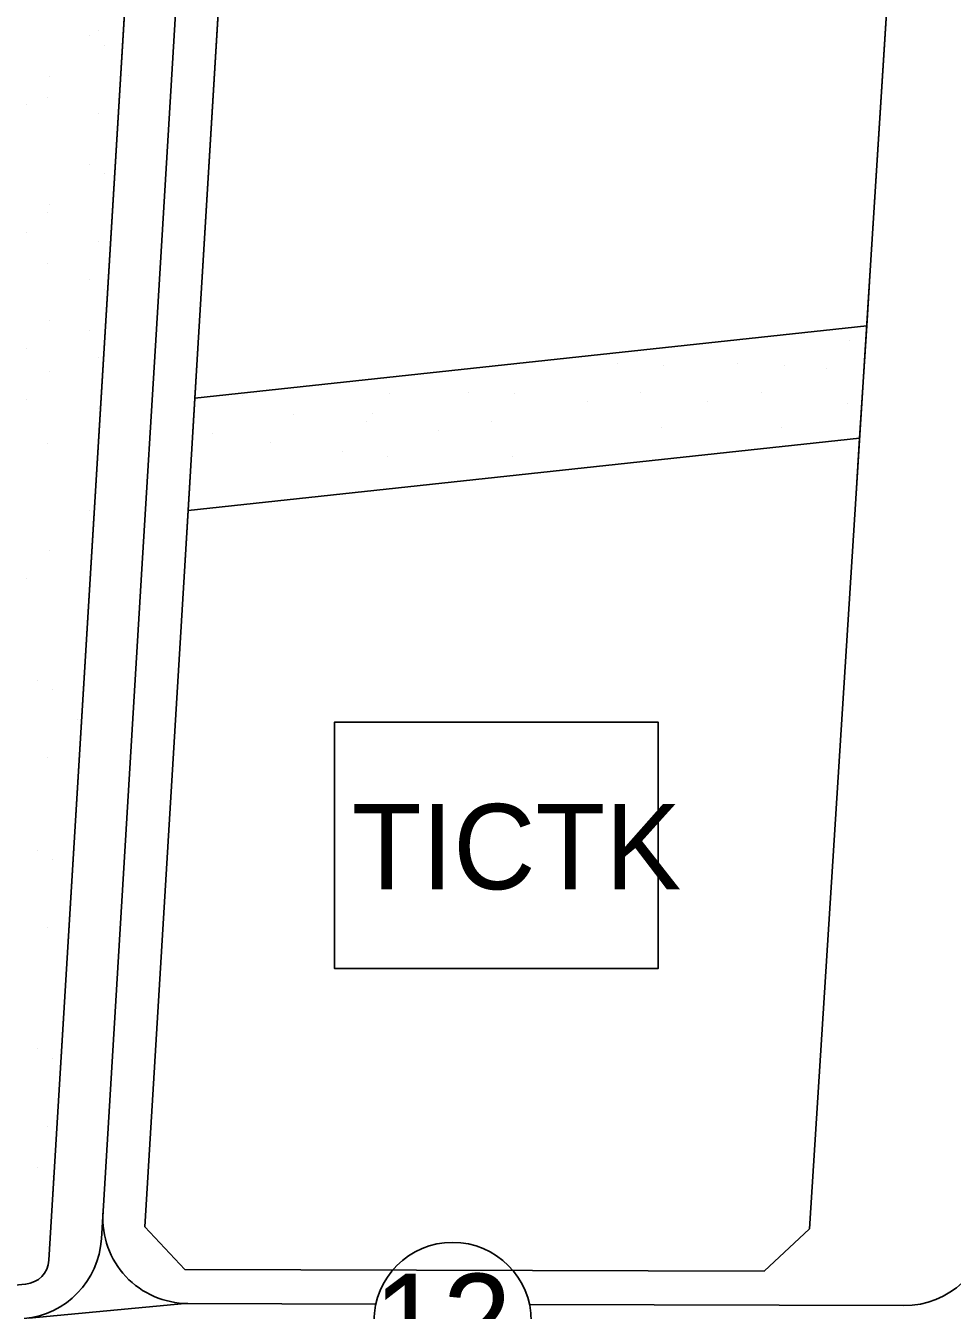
# Model space of a CAD drawing. Extents: x 419109 to 421295, y 4452223 to 4457798.
# Drawn here: x 420022.2 to 420130.9, y 4454094.1 to 4454244.8 of the extents above; entities that cross this region are included whole.
import ezdxf

# ---------------------------------------------------------------- set-up
doc = ezdxf.new("R2010")
doc.units = 0
for name, color, linetype in [('ADA', 7, 'Continuous'), ('ADAKENARI', 7, 'Continuous'), ('Default', 7, 'Continuous'), ('KALDIRIM', 7, 'Continuous'), ('KD_DAIRE', 7, 'Continuous'), ('KD_YGEN', 7, 'Continuous'), ('LJ_SEMBOL', 7, 'Continuous'), ('PL_AYA_PARK_DINLENME', 7, 'Continuous'), ('PL_TURZM', 7, 'Continuous'), ('TR_PARKALANI', 7, 'Continuous'), ('TR_TİC_TURIZM_K', 7, 'Continuous')]:
    doc.layers.add(name, color=color, linetype=linetype)

# ---------------------------------------------------------------- blocks, each defined once
blk = doc.blocks.new('POINT_DISPLAY')
at = {"layer": 'Default'}
blk.add_line((0, 0), (0, 0), dxfattribs=at)

msp = doc.modelspace()

# ---------------------------------------------------------------- linework, layer by layer
at = {"layer": 'ADA'}
for p, q in [((420120.84, 4454209.59), (420042.05, 4454201.11)), ((420041.25, 4454187.95), (420120, 4454196.43))]:
    msp.add_line(p, q, dxfattribs=at)
at = {"layer": 'ADAKENARI'}
for p, q in [((420129.11, 4454340.06), (420121.25, 4454216.1)), ((420042.44, 4454207.62), (420049.01, 4454316.08)), ((420037.83, 4454313.42), (420024.91, 4454099.96)), ((420121.25, 4454216.1), (420119.59, 4454189.92)), ((420042.44, 4454207.62), (420040.86, 4454181.44)), ((420119.59, 4454189.92), (420114.13, 4454103.66)), ((420036.17, 4454103.9), (420040.86, 4454181.44)), ((420040.87, 4454098.89), (420036.17, 4454103.9)), ((420114.13, 4454103.66), (420108.81, 4454098.69)), ((420108.81, 4454098.69), (420040.87, 4454098.89)), ((420015.14, 4454096.5), (420022.19, 4454097.16))]:
    msp.add_line(p, q, dxfattribs=at)
msp.add_arc((420021.92, 4454100.15), 3, 275.3127, 356.538, dxfattribs=at)
at = {"layer": 'KALDIRIM'}
for p, q in [((420037.45, 4454207.92), (420044.06, 4454317.09)), ((420037.45, 4454207.92), (420035.87, 4454181.74)), ((420031.07, 4454102.48), (420035.87, 4454181.74)), ((420022.57, 4454093.18), (420040.86, 4454094.89)), ((420063.27, 4454094.83), (420041.21, 4454094.89)), ((420125.19, 4454094.64), (420081.3, 4454094.77))]:
    msp.add_line(p, q, dxfattribs=at)
for centre, start, end in [((420041.24, 4454104.89), 176.538, 269.8236), ((420125.23, 4454104.64), 269.8236, 356.3547), ((420021.09, 4454103.08), 275.3127, 356.538)]:
    msp.add_arc(centre, 10, start, end, dxfattribs=at)
at = {"layer": 'KD_DAIRE'}
msp.add_circle((420072.27, 4454092.83), 9.23, dxfattribs=at)
at = {"layer": 'LJ_SEMBOL'}
msp.add_lwpolyline([(420058.43, 4454163.12), (420096.36, 4454163.12), (420096.36, 4454134.18), (420058.43, 4454134.18)], close=True, dxfattribs=at)
at = {"layer": 'PL_AYA_PARK_DINLENME'}
for points in [[(420024.91, 4454099.96), (420037.83, 4454313.42)], [(420120, 4454196.43), (420120.84, 4454209.59), (420042.05, 4454201.11), (420041.25, 4454187.95), (420120, 4454196.43)], [(420015.14, 4454096.5), (420022.19, 4454097.16)]]:
    msp.add_lwpolyline(points, dxfattribs=at)
msp.add_arc((420021.92, 4454100.15), 3, 275.3127, 356.538, dxfattribs=at)
at = {"layer": 'PL_TURZM'}
for points in [[(420120.84, 4454209.59), (420121.25, 4454216.1), (420129.11, 4454340.06), (420124.63, 4454343.62), (420054.1, 4454322.5), (420049.01, 4454316.08), (420042.44, 4454207.62), (420042.05, 4454201.11), (420120.84, 4454209.59)], [(420041.25, 4454187.95), (420040.86, 4454181.44), (420036.17, 4454103.9), (420040.87, 4454098.89), (420108.81, 4454098.69), (420114.13, 4454103.66), (420119.59, 4454189.92), (420120, 4454196.43), (420041.25, 4454187.95)]]:
    msp.add_lwpolyline(points, dxfattribs=at)
at = {"layer": 'TR_TİC_TURIZM_K'}
for points in [[(420120.84, 4454209.59), (420121.25, 4454216.1), (420129.11, 4454340.06), (420124.63, 4454343.62), (420054.1, 4454322.5), (420049.01, 4454316.08), (420042.44, 4454207.62), (420042.05, 4454201.11), (420120.84, 4454209.59)], [(420119.59, 4454189.92), (420120, 4454196.43), (420041.25, 4454187.95), (420040.86, 4454181.44), (420036.17, 4454103.9), (420040.87, 4454098.89), (420108.81, 4454098.69), (420114.13, 4454103.66), (420119.59, 4454189.92)], [(420058.43, 4454134.18), (420058.43, 4454163.12), (420096.36, 4454163.12), (420096.36, 4454134.18), (420058.43, 4454134.18)]]:
    msp.add_lwpolyline(points, dxfattribs=at)

# ---------------------------------------------------------------- block references
at = {"layer": 'TR_PARKALANI', "xscale": 0.1, "yscale": 0.10000000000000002}
for p in [(420029.65, 4454243.62), (420030.75, 4454244.3), (420031.39, 4454242.51), (420034.26, 4454239.04), (420025.04, 4454238.86), (420024.73, 4454236.44), (420022.33, 4454235.57), (420030.75, 4454234.53), (420029.65, 4454228.58), (420031.39, 4454227.46), (420024.73, 4454222.91), (420025.04, 4454223.81), (420022.33, 4454220.53), (420030.75, 4454219.48), (420024.73, 4454216.89), (420029.65, 4454215.04), (420031.39, 4454213.93), (420025.04, 4454210.27), (420029.65, 4454209.02), (420031.39, 4454207.91), (420118.87, 4454207.83), (420022.33, 4454206.99), (420030.75, 4454205.94), (420091.61, 4454205.2), (420097.06, 4454205.01), (420105.72, 4454205.2), (420111.16, 4454205.01), (420116.16, 4454204.55), (420025.04, 4454204.26), (420047.61, 4454201.44), (420064.91, 4454201.62), (420074.13, 4454201.81), (420079.57, 4454201.62), (420094.34, 4454201.73), (420108.45, 4454201.73), (420022.33, 4454200.97), (420030.75, 4454199.93), (420088.1, 4454200.68), (420102.2, 4454200.68), (420118.56, 4454200.53), (420053.62, 4454199.18), (420062.19, 4454198.34), (420062.85, 4454199.37), (420076.86, 4454198.34), (420044.1, 4454196.92), (420070.61, 4454197.3), (420096.75, 4454197.71), (420110.85, 4454197.71), (420024.73, 4454195.83), (420050.91, 4454195.9), (420059.33, 4454194.85), (420064.59, 4454194.33), (420079.26, 4454194.33), (420029.65, 4454187.96), (420025.04, 4454183.2), (420022.33, 4454179.92), (420023.63, 4454168.03), (420025.37, 4454166.92), (420028.25, 4454163.45), (420024.73, 4454158.94), (420023.63, 4454148.1), (420025.37, 4454146.99), (420024.73, 4454139), (420023.63, 4454124.78), (420025.37, 4454123.67), (420024.73, 4454115.69), (420023.63, 4454110.87), (420025.37, 4454109.76), (420024.73, 4454101.77)]:
    msp.add_blockref('POINT_DISPLAY', p, dxfattribs=at)

# ---------------------------------------------------------------- texts
at = {"layer": 'KD_YGEN'}
msp.add_text('12', height=10.905, dxfattribs=at).set_placement((420062.97, 4454087.47))
at = {"layer": 'LJ_SEMBOL'}
msp.add_text('TICTK', height=10, dxfattribs=at).set_placement((420060.45, 4454143.5))

doc.saveas('drawing.dxf')
